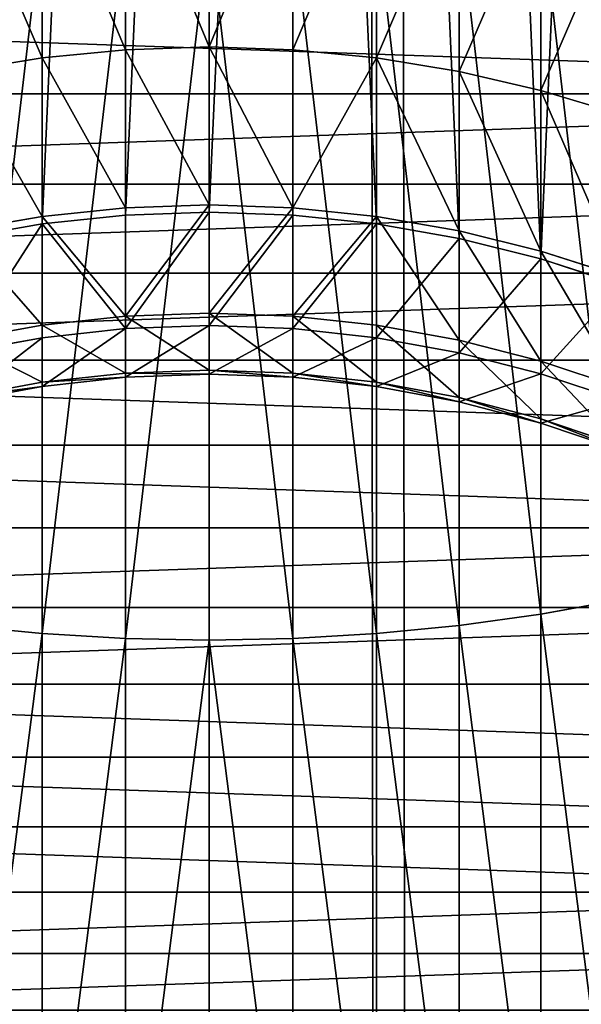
# Model space of a CAD drawing. Extents: x 219 to 498, y 110 to 382.
# Tile 442 of 656: x 349.2485 to 349.3027, y 116.2355 to 116.3305. Entities that reach past the tile are written whole.
import ezdxf

# ---------------------------------------------------------------- set-up
doc = ezdxf.new("R2010")
doc.units = 0
doc.header["$MEASUREMENT"] = 0
doc.layers.get('0').update_dxf_attribs({"color": 144, "linetype": 'CONTINUOUS'})
doc.layers.add('VOILE', color=134, linetype='CONTINUOUS')

# ---------------------------------------------------------------- blocks, each defined once
blk = doc.blocks.new('GROUPE_11')
at = {"color": 251}
mesh = blk.add_polyface(dxfattribs=at)
corners = [(0.25, 0, 4), (0, 4.134769, 4), (0, 0, 4), (0.25, 4.134769, 4)]
mesh.append_faces([[corners[k] for k in face] for face in [(0, 1, 2), (1, 0, 3)]], dxfattribs={"vtx0": -1, "color": 251})
mesh = blk.add_polyface(dxfattribs=at)
corners = [(0.25, 3.901127), (0, 2.104361), (0, 3.901127), (0.25, 2.104361)]
mesh.append_faces([[corners[k] for k in face] for face in [(0, 1, 2), (1, 0, 3)]], dxfattribs={"vtx0": -1, "color": 251})
blk = doc.blocks.new('GROUPE_9')
blk.add_blockref('GROUPE_11', (0, 0))
blk = doc.blocks.new('_____2')
for p, q in [((0.84495, 0.5669, 2.13349), (0.85254, 0.54077, 2.13324)), ((0.8534, 0.5669, 2.26004), (0.86094, 0.54077, 2.25902)), ((0.87588, 0.5669, 2.37082), (0.88322, 0.54077, 2.36882)), ((0.91291, 0.5669, 2.47764), (0.91991, 0.54077, 2.47467)), ((0.96381, 0.5669, 2.57857), (0.97036, 0.54077, 2.5747)), ((1.0277, 0.5669, 2.67183), (1.03367, 0.54077, 2.66713)), ((1.10343, 0.5669, 2.75577), (1.10872, 0.54077, 2.75031)), ((1.30024, 0.54077, 3.78143), (1.30202, 0.5669, 3.77403)), ((0.85254, 0.54077, 2.13324), (0.86094, 0.54077, 2.25902)), ((0.85254, 0.54077, 2.13324), (0.85847, 0.51422, 2.13304)), ((0.85254, 0.54077, 0.49377), (0.85254, 0.54077, 2.13324)), ((0.86094, 0.54077, 2.25902), (0.86684, 0.51422, 2.25823)), ((0.86094, 0.54077, 2.25902), (0.88322, 0.54077, 2.36882)), ((0.88322, 0.54077, 2.36882), (0.88896, 0.51422, 2.36725)), ((0.88322, 0.54077, 2.36882), (0.91991, 0.54077, 2.47467)), ((0.91991, 0.54077, 2.47467), (0.92539, 0.51422, 2.47235)), ((0.91991, 0.54077, 2.47467), (0.97036, 0.54077, 2.5747)), ((0.97036, 0.54077, 2.5747), (0.97548, 0.51422, 2.57167)), ((0.97036, 0.54077, 2.5747), (1.03367, 0.54077, 2.66713)), ((1.03367, 0.54077, 2.66713), (1.03835, 0.51422, 2.66345)), ((1.03367, 0.54077, 2.66713), (1.10872, 0.54077, 2.75031)), ((1.08628, 0.54077, 3.71456), (1.30024, 0.54077, 3.78143)), ((1.10872, 0.54077, 2.75031), (1.11286, 0.51422, 2.74604)), ((1.10872, 0.54077, 2.75031), (1.19417, 0.54077, 2.82276)), ((1.29885, 0.51422, 3.78721), (1.30024, 0.54077, 3.78143)), ((1.30024, 0.54077, 3.78143), (1.5212, 0.54077, 3.81923)), ((0.85847, 0.51422, 2.13304), (0.86273, 0.48735, 2.1329)), ((0.85847, 0.51422, 2.13304), (0.86684, 0.51422, 2.25823)), ((0.85847, 0.51422, 0.49377), (0.85847, 0.51422, 2.13304)), ((0.86684, 0.51422, 2.25823), (0.88896, 0.51422, 2.36725)), ((0.86684, 0.51422, 2.25823), (0.87106, 0.48735, 2.25767)), ((0.88896, 0.51422, 2.36725), (0.89307, 0.48735, 2.36612)), ((0.88896, 0.51422, 2.36725), (0.92539, 0.51422, 2.47235)), ((0.92539, 0.51422, 2.47235), (0.92932, 0.48735, 2.47069)), ((0.92539, 0.51422, 2.47235), (0.97548, 0.51422, 2.57167)), ((0.97548, 0.51422, 2.57167), (0.97915, 0.48735, 2.5695)), ((0.97548, 0.51422, 2.57167), (1.03835, 0.51422, 2.66345)), ((1.03835, 0.51422, 2.66345), (1.0417, 0.48735, 2.66081)), ((1.03835, 0.51422, 2.66345), (1.11286, 0.51422, 2.74604)), ((1.08413, 0.51422, 3.72011), (1.29885, 0.51422, 3.78721)), ((1.11286, 0.51422, 2.74604), (1.11583, 0.48735, 2.74297)), ((1.11286, 0.51422, 2.74604), (1.19771, 0.51422, 2.81798)), ((1.29785, 0.48735, 3.79136), (1.29885, 0.51422, 3.78721)), ((1.29885, 0.51422, 3.78721), (1.52059, 0.51422, 3.82514)), ((0.86273, 0.48735, 2.1329), (0.87106, 0.48735, 2.25767)), ((0.86273, 0.48735, 2.1329), (0.86529, 0.46026, 2.13282)), ((0.86273, 0.48735, 0.49377), (0.86273, 0.48735, 2.1329)), ((0.87106, 0.48735, 2.25767), (0.87361, 0.46026, 2.25732)), ((0.87106, 0.48735, 2.25767), (0.89307, 0.48735, 2.36612)), ((0.89307, 0.48735, 2.36612), (0.89555, 0.46026, 2.36545)), ((0.89307, 0.48735, 2.36612), (0.92932, 0.48735, 2.47069)), ((0.92932, 0.48735, 2.47069), (0.93168, 0.46026, 2.46969)), ((0.92932, 0.48735, 2.47069), (0.97915, 0.48735, 2.5695)), ((0.97915, 0.48735, 2.5695), (0.98136, 0.46026, 2.5682)), ((0.97915, 0.48735, 2.5695), (1.0417, 0.48735, 2.66081)), ((1.0417, 0.48735, 2.66081), (1.04371, 0.46026, 2.65922)), ((1.0417, 0.48735, 2.66081), (1.11583, 0.48735, 2.74297)), ((1.08259, 0.48735, 3.72409), (1.29785, 0.48735, 3.79136)), ((1.11583, 0.48735, 2.74297), (1.11762, 0.46026, 2.74113)), ((1.11583, 0.48735, 2.74297), (1.20024, 0.48735, 2.81455)), ((1.29725, 0.46026, 3.79385), (1.29785, 0.48735, 3.79136)), ((1.29785, 0.48735, 3.79136), (1.52015, 0.48735, 3.82939)), ((0.86529, 0.46026, 2.13282), (0.86614, 0.43307, 2.13279)), ((0.86529, 0.46026, 2.13282), (0.87361, 0.46026, 2.25732)), ((0.86529, 0.46026, 0.49377), (0.86529, 0.46026, 2.13282)), ((0.87361, 0.46026, 2.25732), (0.89555, 0.46026, 2.36545)), ((0.87361, 0.46026, 2.25732), (0.87446, 0.43307, 2.25721)), ((0.89555, 0.46026, 2.36545), (0.89637, 0.43307, 2.36522)), ((0.89555, 0.46026, 2.36545), (0.93168, 0.46026, 2.46969)), ((0.93168, 0.46026, 2.46969), (0.93247, 0.43307, 2.46936)), ((0.93168, 0.46026, 2.46969), (0.98136, 0.46026, 2.5682)), ((0.98136, 0.46026, 2.5682), (0.9821, 0.43307, 2.56776)), ((0.98136, 0.46026, 2.5682), (1.04371, 0.46026, 2.65922)), ((1.04371, 0.46026, 2.65922), (1.04438, 0.43307, 2.65869)), ((1.04371, 0.46026, 2.65922), (1.11762, 0.46026, 2.74113)), ((1.08166, 0.46026, 3.72648), (1.29725, 0.46026, 3.79385)), ((1.11762, 0.46026, 2.74113), (1.11821, 0.43307, 2.74052)), ((1.11762, 0.46026, 2.74113), (1.20177, 0.46026, 2.81248)), ((1.29705, 0.43307, 3.79469), (1.29725, 0.46026, 3.79385)), ((1.29725, 0.46026, 3.79385), (1.51989, 0.46026, 3.83194)), ((0.86614, 0.43307, 2.13279), (0.86529, 0.40588, 2.13282)), ((0.87446, 0.43307, 2.25721), (0.86614, 0.43307, 2.13279)), ((0.86614, 0.43307, 2.13279), (0.86614, 0.43307, 0.49377)), ((0.87446, 0.43307, 2.25721), (0.87361, 0.40588, 2.25732)), ((0.89637, 0.43307, 2.36522), (0.87446, 0.43307, 2.25721)), ((0.89637, 0.43307, 2.36522), (0.89555, 0.40588, 2.36545)), ((0.93247, 0.43307, 2.46936), (0.89637, 0.43307, 2.36522)), ((0.93247, 0.43307, 2.46936), (0.93168, 0.40588, 2.46969)), ((0.9821, 0.43307, 2.56776), (0.93247, 0.43307, 2.46936)), ((0.9821, 0.43307, 2.56776), (0.98136, 0.40588, 2.5682)), ((1.04438, 0.43307, 2.65869), (0.9821, 0.43307, 2.56776)), ((1.04438, 0.43307, 2.65869), (1.04371, 0.40588, 2.65922)), ((1.11821, 0.43307, 2.74052), (1.04438, 0.43307, 2.65869)), ((1.08136, 0.43307, 3.72728), (1.29705, 0.43307, 3.79469)), ((1.11821, 0.43307, 2.74052), (1.11762, 0.40588, 2.74113)), ((1.20228, 0.43307, 2.81179), (1.11821, 0.43307, 2.74052)), ((1.29725, 0.40588, 3.79385), (1.29705, 0.43307, 3.79469)), ((1.29705, 0.43307, 3.79469), (1.5198, 0.43307, 3.83279)), ((0.86529, 0.40588, 2.13282), (0.86273, 0.37879, 2.1329)), ((0.86529, 0.40588, 2.13282), (0.87361, 0.40588, 2.25732)), ((0.86529, 0.40588, 0.49377), (0.86529, 0.40588, 2.13282)), ((0.87361, 0.40588, 2.25732), (0.87106, 0.37879, 2.25767)), ((0.87361, 0.40588, 2.25732), (0.89555, 0.40588, 2.36545)), ((0.89555, 0.40588, 2.36545), (0.89307, 0.37879, 2.36612)), ((0.89555, 0.40588, 2.36545), (0.93168, 0.40588, 2.46969)), ((0.93168, 0.40588, 2.46969), (0.92932, 0.37879, 2.47069)), ((0.93168, 0.40588, 2.46969), (0.98136, 0.40588, 2.5682)), ((0.98136, 0.40588, 2.5682), (0.97915, 0.37879, 2.5695)), ((0.98136, 0.40588, 2.5682), (1.04371, 0.40588, 2.65922)), ((1.04371, 0.40588, 2.65922), (1.0417, 0.37879, 2.66081)), ((1.04371, 0.40588, 2.65922), (1.11762, 0.40588, 2.74113)), ((1.08166, 0.40588, 3.72648), (1.29725, 0.40588, 3.79385)), ((1.11762, 0.40588, 2.74113), (1.11583, 0.37879, 2.74297)), ((1.11762, 0.40588, 2.74113), (1.20177, 0.40588, 2.81248)), ((1.29785, 0.37879, 3.79136), (1.29725, 0.40588, 3.79385)), ((1.29725, 0.40588, 3.79385), (1.51989, 0.40588, 3.83194)), ((0.86273, 0.37879, 2.1329), (0.85847, 0.35192, 2.13304)), ((0.86273, 0.37879, 2.1329), (0.87106, 0.37879, 2.25767)), ((0.86273, 0.37879, 0.49377), (0.86273, 0.37879, 2.1329)), ((0.87106, 0.37879, 2.25767), (0.86684, 0.35192, 2.25823)), ((0.87106, 0.37879, 2.25767), (0.89307, 0.37879, 2.36612)), ((0.89307, 0.37879, 2.36612), (0.88896, 0.35192, 2.36725)), ((0.89307, 0.37879, 2.36612), (0.92932, 0.37879, 2.47069)), ((0.92932, 0.37879, 2.47069), (0.92539, 0.35192, 2.47235)), ((0.92932, 0.37879, 2.47069), (0.97915, 0.37879, 2.5695)), ((0.97915, 0.37879, 2.5695), (0.97548, 0.35192, 2.57167)), ((0.97915, 0.37879, 2.5695), (1.0417, 0.37879, 2.66081)), ((1.0417, 0.37879, 2.66081), (1.03835, 0.35192, 2.66345)), ((1.0417, 0.37879, 2.66081), (1.11583, 0.37879, 2.74297)), ((1.08259, 0.37879, 3.72409), (1.29785, 0.37879, 3.79136)), ((1.11583, 0.37879, 2.74297), (1.11286, 0.35192, 2.74604)), ((1.11583, 0.37879, 2.74297), (1.20024, 0.37879, 2.81455)), ((1.29885, 0.35192, 3.78721), (1.29785, 0.37879, 3.79136)), ((1.29785, 0.37879, 3.79136), (1.52015, 0.37879, 3.82939))]:
    blk.add_line(p, q)
mesh = blk.add_polyface()
corners = [(0.00085, 0.46026, 0.49377), (0.00085, 0.40588, 0.49377), (0, 0.43307, 0.49377), (0.00341, 0.48735, 0.49377), (0.00341, 0.37879, 0.49377), (0.00767, 0.51422, 0.49377), (0.00767, 0.35192, 0.49377), (0.01361, 0.54077, 0.49377), (0.01361, 0.32537, 0.49377), (0.0212, 0.29924, 0.49377), (0.0212, 0.5669, 0.49377), (0.03041, 0.27365, 0.49377), (0.03041, 0.59249, 0.49377), (0.04122, 0.24868, 0.49377), (0.04122, 0.61746, 0.49377), (0.05357, 0.22444, 0.49377), (0.05357, 0.6417, 0.49377), (0.06742, 0.20102, 0.49377), (0.06742, 0.66512, 0.49377), (0.08271, 0.68762, 0.49377), (0.08271, 0.17852, 0.49377), (0.09938, 0.70912, 0.49377), (0.09938, 0.15702, 0.49377), (0.11738, 0.72953, 0.49377), (0.11738, 0.13661, 0.49377), (0.13661, 0.11738, 0.49377), (0.13661, 0.74877, 0.49377), (0.15702, 0.09938, 0.49377), (0.15702, 0.76676, 0.49377), (0.17852, 0.08271, 0.49377), (0.17852, 0.78343, 0.49377), (0.20102, 0.79872, 0.49377), (0.20102, 0.06742, 0.49377), (0.22444, 0.81257, 0.49377), (0.22444, 0.05357, 0.49377), (0.24868, 0.04122, 0.49377), (0.24868, 0.82493, 0.49377), (0.27365, 0.03041, 0.49377), (0.27365, 0.83573, 0.49377), (0.29924, 0.84495, 0.49377), (0.29924, 0.0212, 0.49377), (0.32537, 0.85254, 0.49377), (0.32537, 0.01361, 0.49377), (0.35192, 0.85847, 0.49377), (0.35192, 0.00767, 0.49377), (0.37879, 0.00341, 0.49377), (0.37879, 0.86273, 0.49377), (0.40588, 0.86529, 0.49377), (0.40588, 0.00085, 0.49377), (0.43307, 0.86614, 0.49377), (0.43307, 0, 0.49377), (0.46026, 0.00085, 0.49377), (0.46026, 0.86529, 0.49377), (0.48735, 0.00341, 0.49377), (0.48735, 0.86273, 0.49377), (0.51422, 0.85847, 0.49377), (0.51422, 0.00767, 0.49377), (0.54077, 0.85254, 0.49377), (0.54077, 0.01361, 0.49377), (0.5669, 0.84495, 0.49377), (0.5669, 0.0212, 0.49377), (0.59249, 0.03041, 0.49377), (0.59249, 0.83573, 0.49377), (0.61746, 0.04122, 0.49377), (0.61746, 0.82493, 0.49377), (0.6417, 0.05357, 0.49377), (0.6417, 0.81257, 0.49377), (0.66512, 0.06742, 0.49377), (0.66512, 0.79872, 0.49377), (0.68762, 0.08271, 0.49377), (0.68762, 0.78343, 0.49377), (0.70912, 0.76676, 0.49377), (0.70912, 0.09938, 0.49377), (0.72953, 0.11738, 0.49377), (0.72953, 0.74877, 0.49377), (0.74877, 0.13661, 0.49377), (0.74877, 0.72953, 0.49377), (0.76676, 0.70912, 0.49377), (0.76676, 0.15702, 0.49377), (0.78343, 0.68762, 0.49377), (0.78343, 0.17852, 0.49377), (0.79872, 0.20102, 0.49377), (0.79872, 0.66512, 0.49377), (0.81257, 0.6417, 0.49377), (0.81257, 0.22444, 0.49377), (0.82493, 0.61746, 0.49377), (0.82493, 0.24868, 0.49377), (0.83573, 0.59249, 0.49377), (0.83573, 0.27365, 0.49377), (0.84495, 0.5669, 0.49377), (0.84495, 0.29924, 0.49377), (0.85254, 0.54077, 0.49377), (0.85254, 0.32537, 0.49377), (0.85847, 0.35192, 0.49377), (0.85847, 0.51422, 0.49377), (0.86273, 0.48735, 0.49377), (0.86273, 0.37879, 0.49377), (0.86529, 0.46026, 0.49377), (0.86529, 0.40588, 0.49377), (0.86614, 0.43307, 0.49377)]
mesh.append_faces([[corners[k] for k in face] for face in [(0, 1, 2), (98, 97, 99)]], dxfattribs={"vtx0": -1})
mesh.append_faces([[corners[k] for k in face] for face in [(1, 3, 4), (4, 5, 6), (6, 7, 8), (8, 7, 9), (9, 10, 11), (11, 12, 13), (13, 14, 15), (15, 16, 17), (17, 19, 20), (20, 21, 22), (22, 23, 24), (24, 23, 25), (25, 26, 27), (27, 28, 29), (29, 31, 32), (32, 33, 34), (34, 33, 35), (35, 36, 37), (37, 39, 40), (40, 41, 42), (42, 43, 44), (44, 43, 45), (45, 47, 48), (48, 49, 50), (50, 49, 51), (51, 52, 53), (53, 55, 56), (56, 57, 58), (58, 59, 60), (60, 59, 61), (61, 62, 63), (63, 64, 65), (65, 66, 67), (67, 68, 69), (69, 71, 72), (72, 71, 73), (73, 74, 75), (75, 77, 78), (78, 79, 80), (80, 79, 81), (81, 83, 84), (84, 85, 86), (86, 87, 88), (88, 89, 90), (90, 91, 92), (92, 91, 93), (93, 95, 96), (96, 97, 98)]], dxfattribs={"vtx0": -1, "vtx1": -1})
mesh.append_faces([[corners[k] for k in face] for face in [(1, 0, 3), (4, 3, 5), (6, 5, 7), (9, 7, 10), (11, 10, 12), (13, 12, 14), (15, 14, 16), (17, 16, 18), (17, 18, 19), (20, 19, 21), (22, 21, 23), (25, 23, 26), (27, 26, 28), (29, 28, 30), (29, 30, 31), (32, 31, 33), (35, 33, 36), (37, 36, 38), (37, 38, 39), (40, 39, 41), (42, 41, 43), (45, 43, 46), (45, 46, 47), (48, 47, 49), (51, 49, 52), (53, 52, 54), (53, 54, 55), (56, 55, 57), (58, 57, 59), (61, 59, 62), (63, 62, 64), (65, 64, 66), (67, 66, 68), (69, 68, 70), (69, 70, 71), (73, 71, 74), (75, 74, 76), (75, 76, 77), (78, 77, 79), (81, 79, 82), (81, 82, 83), (84, 83, 85), (86, 85, 87), (88, 87, 89), (90, 89, 91), (93, 91, 94), (93, 94, 95), (96, 95, 97)]], dxfattribs={"vtx0": -1, "vtx2": -1})
mesh = blk.add_polyface()
corners = [(0.84495, 0.5669, 2.13349), (0.86094, 0.54077, 2.25902), (0.85254, 0.54077, 2.13324), (0.8534, 0.5669, 2.26004)]
mesh.append_faces([[corners[k] for k in face] for face in [(0, 1, 2), (1, 0, 3)]], dxfattribs={"vtx0": -1})
mesh = blk.add_polyface()
corners = [(0.84495, 0.5669, 0.49377), (0.85254, 0.54077, 2.13324), (0.85254, 0.54077, 0.49377), (0.84495, 0.5669, 2.13349)]
mesh.append_faces([[corners[k] for k in face] for face in [(0, 1, 2), (1, 0, 3)]], dxfattribs={"vtx0": -1})
mesh = blk.add_polyface()
corners = [(0.8534, 0.5669, 2.26004), (0.88322, 0.54077, 2.36882), (0.86094, 0.54077, 2.25902), (0.87588, 0.5669, 2.37082)]
mesh.append_faces([[corners[k] for k in face] for face in [(0, 1, 2), (1, 0, 3)]], dxfattribs={"vtx0": -1})
mesh = blk.add_polyface()
corners = [(0.87588, 0.5669, 2.37082), (0.91991, 0.54077, 2.47467), (0.88322, 0.54077, 2.36882), (0.91291, 0.5669, 2.47764)]
mesh.append_faces([[corners[k] for k in face] for face in [(0, 1, 2), (1, 0, 3)]], dxfattribs={"vtx0": -1})
mesh = blk.add_polyface()
corners = [(0.91291, 0.5669, 2.47764), (0.97036, 0.54077, 2.5747), (0.91991, 0.54077, 2.47467), (0.96381, 0.5669, 2.57857)]
mesh.append_faces([[corners[k] for k in face] for face in [(0, 1, 2), (1, 0, 3)]], dxfattribs={"vtx0": -1})
mesh = blk.add_polyface()
corners = [(0.96381, 0.5669, 2.57857), (1.03367, 0.54077, 2.66713), (0.97036, 0.54077, 2.5747), (1.0277, 0.5669, 2.67183)]
mesh.append_faces([[corners[k] for k in face] for face in [(0, 1, 2), (1, 0, 3)]], dxfattribs={"vtx0": -1})
mesh = blk.add_polyface()
corners = [(1.0277, 0.5669, 2.67183), (1.10872, 0.54077, 2.75031), (1.03367, 0.54077, 2.66713), (1.10343, 0.5669, 2.75577)]
mesh.append_faces([[corners[k] for k in face] for face in [(0, 1, 2), (1, 0, 3)]], dxfattribs={"vtx0": -1})
mesh = blk.add_polyface()
corners = [(1.30024, 0.54077, 3.78143), (1.08903, 0.5669, 3.70747), (1.08628, 0.54077, 3.71456), (1.30202, 0.5669, 3.77403)]
mesh.append_faces([[corners[k] for k in face] for face in [(0, 1, 2), (1, 0, 3)]], dxfattribs={"vtx0": -1})
mesh = blk.add_polyface()
corners = [(1.18965, 0.5669, 2.82888), (1.10872, 0.54077, 2.75031), (1.10343, 0.5669, 2.75577), (1.19417, 0.54077, 2.82276)]
mesh.append_faces([[corners[k] for k in face] for face in [(0, 1, 2), (1, 0, 3)]], dxfattribs={"vtx0": -1})
mesh = blk.add_polyface()
corners = [(1.5212, 0.54077, 3.81923), (1.30202, 0.5669, 3.77403), (1.30024, 0.54077, 3.78143), (1.52198, 0.5669, 3.81166)]
mesh.append_faces([[corners[k] for k in face] for face in [(0, 1, 2), (1, 0, 3)]], dxfattribs={"vtx0": -1})
mesh = blk.add_polyface()
corners = [(0.85254, 0.54077, 2.13324), (0.86684, 0.51422, 2.25823), (0.85847, 0.51422, 2.13304), (0.86094, 0.54077, 2.25902)]
mesh.append_faces([[corners[k] for k in face] for face in [(0, 1, 2), (1, 0, 3)]], dxfattribs={"vtx0": -1})
mesh = blk.add_polyface()
corners = [(0.85847, 0.51422, 0.49377), (0.85254, 0.54077, 2.13324), (0.85847, 0.51422, 2.13304), (0.85254, 0.54077, 0.49377)]
mesh.append_faces([[corners[k] for k in face] for face in [(0, 1, 2), (1, 0, 3)]], dxfattribs={"vtx0": -1})
mesh = blk.add_polyface()
corners = [(0.86094, 0.54077, 2.25902), (0.88896, 0.51422, 2.36725), (0.86684, 0.51422, 2.25823), (0.88322, 0.54077, 2.36882)]
mesh.append_faces([[corners[k] for k in face] for face in [(0, 1, 2), (1, 0, 3)]], dxfattribs={"vtx0": -1})
mesh = blk.add_polyface()
corners = [(0.88322, 0.54077, 2.36882), (0.92539, 0.51422, 2.47235), (0.88896, 0.51422, 2.36725), (0.91991, 0.54077, 2.47467)]
mesh.append_faces([[corners[k] for k in face] for face in [(0, 1, 2), (1, 0, 3)]], dxfattribs={"vtx0": -1})
mesh = blk.add_polyface()
corners = [(0.91991, 0.54077, 2.47467), (0.97548, 0.51422, 2.57167), (0.92539, 0.51422, 2.47235), (0.97036, 0.54077, 2.5747)]
mesh.append_faces([[corners[k] for k in face] for face in [(0, 1, 2), (1, 0, 3)]], dxfattribs={"vtx0": -1})
mesh = blk.add_polyface()
corners = [(0.97036, 0.54077, 2.5747), (1.03835, 0.51422, 2.66345), (0.97548, 0.51422, 2.57167), (1.03367, 0.54077, 2.66713)]
mesh.append_faces([[corners[k] for k in face] for face in [(0, 1, 2), (1, 0, 3)]], dxfattribs={"vtx0": -1})
mesh = blk.add_polyface()
corners = [(1.03367, 0.54077, 2.66713), (1.11286, 0.51422, 2.74604), (1.03835, 0.51422, 2.66345), (1.10872, 0.54077, 2.75031)]
mesh.append_faces([[corners[k] for k in face] for face in [(0, 1, 2), (1, 0, 3)]], dxfattribs={"vtx0": -1})
mesh = blk.add_polyface()
corners = [(1.29885, 0.51422, 3.78721), (1.08628, 0.54077, 3.71456), (1.08413, 0.51422, 3.72011), (1.30024, 0.54077, 3.78143)]
mesh.append_faces([[corners[k] for k in face] for face in [(0, 1, 2), (1, 0, 3)]], dxfattribs={"vtx0": -1})
mesh = blk.add_polyface()
corners = [(1.19417, 0.54077, 2.82276), (1.11286, 0.51422, 2.74604), (1.10872, 0.54077, 2.75031), (1.19771, 0.51422, 2.81798)]
mesh.append_faces([[corners[k] for k in face] for face in [(0, 1, 2), (1, 0, 3)]], dxfattribs={"vtx0": -1})
mesh = blk.add_polyface()
corners = [(1.52059, 0.51422, 3.82514), (1.30024, 0.54077, 3.78143), (1.29885, 0.51422, 3.78721), (1.5212, 0.54077, 3.81923)]
mesh.append_faces([[corners[k] for k in face] for face in [(0, 1, 2), (1, 0, 3)]], dxfattribs={"vtx0": -1})
mesh = blk.add_polyface()
corners = [(0.85847, 0.51422, 2.13304), (0.87106, 0.48735, 2.25767), (0.86273, 0.48735, 2.1329), (0.86684, 0.51422, 2.25823)]
mesh.append_faces([[corners[k] for k in face] for face in [(0, 1, 2), (1, 0, 3)]], dxfattribs={"vtx0": -1})
mesh = blk.add_polyface()
corners = [(0.86273, 0.48735, 0.49377), (0.85847, 0.51422, 2.13304), (0.86273, 0.48735, 2.1329), (0.85847, 0.51422, 0.49377)]
mesh.append_faces([[corners[k] for k in face] for face in [(0, 1, 2), (1, 0, 3)]], dxfattribs={"vtx0": -1})
mesh = blk.add_polyface()
corners = [(0.86684, 0.51422, 2.25823), (0.89307, 0.48735, 2.36612), (0.87106, 0.48735, 2.25767), (0.88896, 0.51422, 2.36725)]
mesh.append_faces([[corners[k] for k in face] for face in [(0, 1, 2), (1, 0, 3)]], dxfattribs={"vtx0": -1})
mesh = blk.add_polyface()
corners = [(0.88896, 0.51422, 2.36725), (0.92932, 0.48735, 2.47069), (0.89307, 0.48735, 2.36612), (0.92539, 0.51422, 2.47235)]
mesh.append_faces([[corners[k] for k in face] for face in [(0, 1, 2), (1, 0, 3)]], dxfattribs={"vtx0": -1})
mesh = blk.add_polyface()
corners = [(0.92539, 0.51422, 2.47235), (0.97915, 0.48735, 2.5695), (0.92932, 0.48735, 2.47069), (0.97548, 0.51422, 2.57167)]
mesh.append_faces([[corners[k] for k in face] for face in [(0, 1, 2), (1, 0, 3)]], dxfattribs={"vtx0": -1})
mesh = blk.add_polyface()
corners = [(0.97548, 0.51422, 2.57167), (1.0417, 0.48735, 2.66081), (0.97915, 0.48735, 2.5695), (1.03835, 0.51422, 2.66345)]
mesh.append_faces([[corners[k] for k in face] for face in [(0, 1, 2), (1, 0, 3)]], dxfattribs={"vtx0": -1})
mesh = blk.add_polyface()
corners = [(1.03835, 0.51422, 2.66345), (1.11583, 0.48735, 2.74297), (1.0417, 0.48735, 2.66081), (1.11286, 0.51422, 2.74604)]
mesh.append_faces([[corners[k] for k in face] for face in [(0, 1, 2), (1, 0, 3)]], dxfattribs={"vtx0": -1})
mesh = blk.add_polyface()
corners = [(1.29785, 0.48735, 3.79136), (1.08413, 0.51422, 3.72011), (1.08259, 0.48735, 3.72409), (1.29885, 0.51422, 3.78721)]
mesh.append_faces([[corners[k] for k in face] for face in [(0, 1, 2), (1, 0, 3)]], dxfattribs={"vtx0": -1})
mesh = blk.add_polyface()
corners = [(1.19771, 0.51422, 2.81798), (1.11583, 0.48735, 2.74297), (1.11286, 0.51422, 2.74604), (1.20024, 0.48735, 2.81455)]
mesh.append_faces([[corners[k] for k in face] for face in [(0, 1, 2), (1, 0, 3)]], dxfattribs={"vtx0": -1})
mesh = blk.add_polyface()
corners = [(1.52015, 0.48735, 3.82939), (1.29885, 0.51422, 3.78721), (1.29785, 0.48735, 3.79136), (1.52059, 0.51422, 3.82514)]
mesh.append_faces([[corners[k] for k in face] for face in [(0, 1, 2), (1, 0, 3)]], dxfattribs={"vtx0": -1})
mesh = blk.add_polyface()
corners = [(0.86273, 0.48735, 2.1329), (0.87361, 0.46026, 2.25732), (0.86529, 0.46026, 2.13282), (0.87106, 0.48735, 2.25767)]
mesh.append_faces([[corners[k] for k in face] for face in [(0, 1, 2), (1, 0, 3)]], dxfattribs={"vtx0": -1})
mesh = blk.add_polyface()
corners = [(0.86529, 0.46026, 0.49377), (0.86273, 0.48735, 2.1329), (0.86529, 0.46026, 2.13282), (0.86273, 0.48735, 0.49377)]
mesh.append_faces([[corners[k] for k in face] for face in [(0, 1, 2), (1, 0, 3)]], dxfattribs={"vtx0": -1})
mesh = blk.add_polyface()
corners = [(0.87106, 0.48735, 2.25767), (0.89555, 0.46026, 2.36545), (0.87361, 0.46026, 2.25732), (0.89307, 0.48735, 2.36612)]
mesh.append_faces([[corners[k] for k in face] for face in [(0, 1, 2), (1, 0, 3)]], dxfattribs={"vtx0": -1})
mesh = blk.add_polyface()
corners = [(0.89307, 0.48735, 2.36612), (0.93168, 0.46026, 2.46969), (0.89555, 0.46026, 2.36545), (0.92932, 0.48735, 2.47069)]
mesh.append_faces([[corners[k] for k in face] for face in [(0, 1, 2), (1, 0, 3)]], dxfattribs={"vtx0": -1})
mesh = blk.add_polyface()
corners = [(0.92932, 0.48735, 2.47069), (0.98136, 0.46026, 2.5682), (0.93168, 0.46026, 2.46969), (0.97915, 0.48735, 2.5695)]
mesh.append_faces([[corners[k] for k in face] for face in [(0, 1, 2), (1, 0, 3)]], dxfattribs={"vtx0": -1})
mesh = blk.add_polyface()
corners = [(0.98136, 0.46026, 2.5682), (1.0417, 0.48735, 2.66081), (1.04371, 0.46026, 2.65922), (0.97915, 0.48735, 2.5695)]
mesh.append_faces([[corners[k] for k in face] for face in [(0, 1, 2), (1, 0, 3)]], dxfattribs={"vtx0": -1})
mesh = blk.add_polyface()
corners = [(1.04371, 0.46026, 2.65922), (1.11583, 0.48735, 2.74297), (1.11762, 0.46026, 2.74113), (1.0417, 0.48735, 2.66081)]
mesh.append_faces([[corners[k] for k in face] for face in [(0, 1, 2), (1, 0, 3)]], dxfattribs={"vtx0": -1})
mesh = blk.add_polyface()
corners = [(1.29725, 0.46026, 3.79385), (1.08259, 0.48735, 3.72409), (1.08166, 0.46026, 3.72648), (1.29785, 0.48735, 3.79136)]
mesh.append_faces([[corners[k] for k in face] for face in [(0, 1, 2), (1, 0, 3)]], dxfattribs={"vtx0": -1})
mesh = blk.add_polyface()
corners = [(1.20024, 0.48735, 2.81455), (1.11762, 0.46026, 2.74113), (1.11583, 0.48735, 2.74297), (1.20177, 0.46026, 2.81248)]
mesh.append_faces([[corners[k] for k in face] for face in [(0, 1, 2), (1, 0, 3)]], dxfattribs={"vtx0": -1})
mesh = blk.add_polyface()
corners = [(1.51989, 0.46026, 3.83194), (1.29785, 0.48735, 3.79136), (1.29725, 0.46026, 3.79385), (1.52015, 0.48735, 3.82939)]
mesh.append_faces([[corners[k] for k in face] for face in [(0, 1, 2), (1, 0, 3)]], dxfattribs={"vtx0": -1})
mesh = blk.add_polyface()
corners = [(0.86529, 0.46026, 2.13282), (0.87446, 0.43307, 2.25721), (0.86614, 0.43307, 2.13279), (0.87361, 0.46026, 2.25732)]
mesh.append_faces([[corners[k] for k in face] for face in [(0, 1, 2), (1, 0, 3)]], dxfattribs={"vtx0": -1})
mesh = blk.add_polyface()
corners = [(0.86529, 0.46026, 0.49377), (0.86614, 0.43307, 2.13279), (0.86614, 0.43307, 0.49377), (0.86529, 0.46026, 2.13282)]
mesh.append_faces([[corners[k] for k in face] for face in [(0, 1, 2), (1, 0, 3)]], dxfattribs={"vtx0": -1})
mesh = blk.add_polyface()
corners = [(0.87361, 0.46026, 2.25732), (0.89637, 0.43307, 2.36522), (0.87446, 0.43307, 2.25721), (0.89555, 0.46026, 2.36545)]
mesh.append_faces([[corners[k] for k in face] for face in [(0, 1, 2), (1, 0, 3)]], dxfattribs={"vtx0": -1})
mesh = blk.add_polyface()
corners = [(0.89555, 0.46026, 2.36545), (0.93247, 0.43307, 2.46936), (0.89637, 0.43307, 2.36522), (0.93168, 0.46026, 2.46969)]
mesh.append_faces([[corners[k] for k in face] for face in [(0, 1, 2), (1, 0, 3)]], dxfattribs={"vtx0": -1})
mesh = blk.add_polyface()
corners = [(0.93168, 0.46026, 2.46969), (0.9821, 0.43307, 2.56776), (0.93247, 0.43307, 2.46936), (0.98136, 0.46026, 2.5682)]
mesh.append_faces([[corners[k] for k in face] for face in [(0, 1, 2), (1, 0, 3)]], dxfattribs={"vtx0": -1})
mesh = blk.add_polyface()
corners = [(0.9821, 0.43307, 2.56776), (1.04371, 0.46026, 2.65922), (1.04438, 0.43307, 2.65869), (0.98136, 0.46026, 2.5682)]
mesh.append_faces([[corners[k] for k in face] for face in [(0, 1, 2), (1, 0, 3)]], dxfattribs={"vtx0": -1})
mesh = blk.add_polyface()
corners = [(1.04371, 0.46026, 2.65922), (1.11821, 0.43307, 2.74052), (1.04438, 0.43307, 2.65869), (1.11762, 0.46026, 2.74113)]
mesh.append_faces([[corners[k] for k in face] for face in [(0, 1, 2), (1, 0, 3)]], dxfattribs={"vtx0": -1})
mesh = blk.add_polyface()
corners = [(1.29705, 0.43307, 3.79469), (1.08166, 0.46026, 3.72648), (1.08136, 0.43307, 3.72728), (1.29725, 0.46026, 3.79385)]
mesh.append_faces([[corners[k] for k in face] for face in [(0, 1, 2), (1, 0, 3)]], dxfattribs={"vtx0": -1})
mesh = blk.add_polyface()
corners = [(1.20177, 0.46026, 2.81248), (1.11821, 0.43307, 2.74052), (1.11762, 0.46026, 2.74113), (1.20228, 0.43307, 2.81179)]
mesh.append_faces([[corners[k] for k in face] for face in [(0, 1, 2), (1, 0, 3)]], dxfattribs={"vtx0": -1})
mesh = blk.add_polyface()
corners = [(1.5198, 0.43307, 3.83279), (1.29725, 0.46026, 3.79385), (1.29705, 0.43307, 3.79469), (1.51989, 0.46026, 3.83194)]
mesh.append_faces([[corners[k] for k in face] for face in [(0, 1, 2), (1, 0, 3)]], dxfattribs={"vtx0": -1})
mesh = blk.add_polyface()
corners = [(0.86614, 0.43307, 2.13279), (0.87361, 0.40588, 2.25732), (0.86529, 0.40588, 2.13282), (0.87446, 0.43307, 2.25721)]
mesh.append_faces([[corners[k] for k in face] for face in [(0, 1, 2), (1, 0, 3)]], dxfattribs={"vtx0": -1})
mesh = blk.add_polyface()
corners = [(0.86614, 0.43307, 0.49377), (0.86529, 0.40588, 2.13282), (0.86529, 0.40588, 0.49377), (0.86614, 0.43307, 2.13279)]
mesh.append_faces([[corners[k] for k in face] for face in [(0, 1, 2), (1, 0, 3)]], dxfattribs={"vtx0": -1})
mesh = blk.add_polyface()
corners = [(0.87446, 0.43307, 2.25721), (0.89555, 0.40588, 2.36545), (0.87361, 0.40588, 2.25732), (0.89637, 0.43307, 2.36522)]
mesh.append_faces([[corners[k] for k in face] for face in [(0, 1, 2), (1, 0, 3)]], dxfattribs={"vtx0": -1})
mesh = blk.add_polyface()
corners = [(0.89637, 0.43307, 2.36522), (0.93168, 0.40588, 2.46969), (0.89555, 0.40588, 2.36545), (0.93247, 0.43307, 2.46936)]
mesh.append_faces([[corners[k] for k in face] for face in [(0, 1, 2), (1, 0, 3)]], dxfattribs={"vtx0": -1})
mesh = blk.add_polyface()
corners = [(0.93247, 0.43307, 2.46936), (0.98136, 0.40588, 2.5682), (0.93168, 0.40588, 2.46969), (0.9821, 0.43307, 2.56776)]
mesh.append_faces([[corners[k] for k in face] for face in [(0, 1, 2), (1, 0, 3)]], dxfattribs={"vtx0": -1})
mesh = blk.add_polyface()
corners = [(0.98136, 0.40588, 2.5682), (1.04438, 0.43307, 2.65869), (1.04371, 0.40588, 2.65922), (0.9821, 0.43307, 2.56776)]
mesh.append_faces([[corners[k] for k in face] for face in [(0, 1, 2), (1, 0, 3)]], dxfattribs={"vtx0": -1})
mesh = blk.add_polyface()
corners = [(1.04438, 0.43307, 2.65869), (1.11762, 0.40588, 2.74113), (1.04371, 0.40588, 2.65922), (1.11821, 0.43307, 2.74052)]
mesh.append_faces([[corners[k] for k in face] for face in [(0, 1, 2), (1, 0, 3)]], dxfattribs={"vtx0": -1})
mesh = blk.add_polyface()
corners = [(1.08166, 0.40588, 3.72648), (1.29705, 0.43307, 3.79469), (1.08136, 0.43307, 3.72728), (1.29725, 0.40588, 3.79385)]
mesh.append_faces([[corners[k] for k in face] for face in [(0, 1, 2), (1, 0, 3)]], dxfattribs={"vtx0": -1})
mesh = blk.add_polyface()
corners = [(1.11821, 0.43307, 2.74052), (1.20177, 0.40588, 2.81248), (1.11762, 0.40588, 2.74113), (1.20228, 0.43307, 2.81179)]
mesh.append_faces([[corners[k] for k in face] for face in [(0, 1, 2), (1, 0, 3)]], dxfattribs={"vtx0": -1})
mesh = blk.add_polyface()
corners = [(1.29725, 0.40588, 3.79385), (1.5198, 0.43307, 3.83279), (1.29705, 0.43307, 3.79469), (1.51989, 0.40588, 3.83194)]
mesh.append_faces([[corners[k] for k in face] for face in [(0, 1, 2), (1, 0, 3)]], dxfattribs={"vtx0": -1})
mesh = blk.add_polyface()
corners = [(0.86273, 0.37879, 2.1329), (0.87361, 0.40588, 2.25732), (0.87106, 0.37879, 2.25767), (0.86529, 0.40588, 2.13282)]
mesh.append_faces([[corners[k] for k in face] for face in [(0, 1, 2), (1, 0, 3)]], dxfattribs={"vtx0": -1})
mesh = blk.add_polyface()
corners = [(0.86529, 0.40588, 0.49377), (0.86273, 0.37879, 2.1329), (0.86273, 0.37879, 0.49377), (0.86529, 0.40588, 2.13282)]
mesh.append_faces([[corners[k] for k in face] for face in [(0, 1, 2), (1, 0, 3)]], dxfattribs={"vtx0": -1})
mesh = blk.add_polyface()
corners = [(0.87361, 0.40588, 2.25732), (0.89307, 0.37879, 2.36612), (0.87106, 0.37879, 2.25767), (0.89555, 0.40588, 2.36545)]
mesh.append_faces([[corners[k] for k in face] for face in [(0, 1, 2), (1, 0, 3)]], dxfattribs={"vtx0": -1})
mesh = blk.add_polyface()
corners = [(0.89555, 0.40588, 2.36545), (0.92932, 0.37879, 2.47069), (0.89307, 0.37879, 2.36612), (0.93168, 0.40588, 2.46969)]
mesh.append_faces([[corners[k] for k in face] for face in [(0, 1, 2), (1, 0, 3)]], dxfattribs={"vtx0": -1})
mesh = blk.add_polyface()
corners = [(0.93168, 0.40588, 2.46969), (0.97915, 0.37879, 2.5695), (0.92932, 0.37879, 2.47069), (0.98136, 0.40588, 2.5682)]
mesh.append_faces([[corners[k] for k in face] for face in [(0, 1, 2), (1, 0, 3)]], dxfattribs={"vtx0": -1})
mesh = blk.add_polyface()
corners = [(0.98136, 0.40588, 2.5682), (1.0417, 0.37879, 2.66081), (0.97915, 0.37879, 2.5695), (1.04371, 0.40588, 2.65922)]
mesh.append_faces([[corners[k] for k in face] for face in [(0, 1, 2), (1, 0, 3)]], dxfattribs={"vtx0": -1})
mesh = blk.add_polyface()
corners = [(1.04371, 0.40588, 2.65922), (1.11583, 0.37879, 2.74297), (1.0417, 0.37879, 2.66081), (1.11762, 0.40588, 2.74113)]
mesh.append_faces([[corners[k] for k in face] for face in [(0, 1, 2), (1, 0, 3)]], dxfattribs={"vtx0": -1})
mesh = blk.add_polyface()
corners = [(1.08259, 0.37879, 3.72409), (1.29725, 0.40588, 3.79385), (1.08166, 0.40588, 3.72648), (1.29785, 0.37879, 3.79136)]
mesh.append_faces([[corners[k] for k in face] for face in [(0, 1, 2), (1, 0, 3)]], dxfattribs={"vtx0": -1})
mesh = blk.add_polyface()
corners = [(1.11762, 0.40588, 2.74113), (1.20024, 0.37879, 2.81455), (1.11583, 0.37879, 2.74297), (1.20177, 0.40588, 2.81248)]
mesh.append_faces([[corners[k] for k in face] for face in [(0, 1, 2), (1, 0, 3)]], dxfattribs={"vtx0": -1})
mesh = blk.add_polyface()
corners = [(1.29785, 0.37879, 3.79136), (1.51989, 0.40588, 3.83194), (1.29725, 0.40588, 3.79385), (1.52015, 0.37879, 3.82939)]
mesh.append_faces([[corners[k] for k in face] for face in [(0, 1, 2), (1, 0, 3)]], dxfattribs={"vtx0": -1})
mesh = blk.add_polyface()
corners = [(0.86273, 0.37879, 2.1329), (0.86684, 0.35192, 2.25823), (0.85847, 0.35192, 2.13304), (0.87106, 0.37879, 2.25767)]
mesh.append_faces([[corners[k] for k in face] for face in [(0, 1, 2), (1, 0, 3)]], dxfattribs={"vtx0": -1})
mesh = blk.add_polyface()
corners = [(0.86273, 0.37879, 0.49377), (0.85847, 0.35192, 2.13304), (0.85847, 0.35192, 0.49377), (0.86273, 0.37879, 2.1329)]
mesh.append_faces([[corners[k] for k in face] for face in [(0, 1, 2), (1, 0, 3)]], dxfattribs={"vtx0": -1})
mesh = blk.add_polyface()
corners = [(0.87106, 0.37879, 2.25767), (0.88896, 0.35192, 2.36725), (0.86684, 0.35192, 2.25823), (0.89307, 0.37879, 2.36612)]
mesh.append_faces([[corners[k] for k in face] for face in [(0, 1, 2), (1, 0, 3)]], dxfattribs={"vtx0": -1})
mesh = blk.add_polyface()
corners = [(0.89307, 0.37879, 2.36612), (0.92539, 0.35192, 2.47235), (0.88896, 0.35192, 2.36725), (0.92932, 0.37879, 2.47069)]
mesh.append_faces([[corners[k] for k in face] for face in [(0, 1, 2), (1, 0, 3)]], dxfattribs={"vtx0": -1})
mesh = blk.add_polyface()
corners = [(0.92932, 0.37879, 2.47069), (0.97548, 0.35192, 2.57167), (0.92539, 0.35192, 2.47235), (0.97915, 0.37879, 2.5695)]
mesh.append_faces([[corners[k] for k in face] for face in [(0, 1, 2), (1, 0, 3)]], dxfattribs={"vtx0": -1})
mesh = blk.add_polyface()
corners = [(0.97915, 0.37879, 2.5695), (1.03835, 0.35192, 2.66345), (0.97548, 0.35192, 2.57167), (1.0417, 0.37879, 2.66081)]
mesh.append_faces([[corners[k] for k in face] for face in [(0, 1, 2), (1, 0, 3)]], dxfattribs={"vtx0": -1})
mesh = blk.add_polyface()
corners = [(1.0417, 0.37879, 2.66081), (1.11286, 0.35192, 2.74604), (1.03835, 0.35192, 2.66345), (1.11583, 0.37879, 2.74297)]
mesh.append_faces([[corners[k] for k in face] for face in [(0, 1, 2), (1, 0, 3)]], dxfattribs={"vtx0": -1})
mesh = blk.add_polyface()
corners = [(1.08413, 0.35192, 3.72011), (1.29785, 0.37879, 3.79136), (1.08259, 0.37879, 3.72409), (1.29885, 0.35192, 3.78721)]
mesh.append_faces([[corners[k] for k in face] for face in [(0, 1, 2), (1, 0, 3)]], dxfattribs={"vtx0": -1})
mesh = blk.add_polyface()
corners = [(1.11583, 0.37879, 2.74297), (1.19771, 0.35192, 2.81798), (1.11286, 0.35192, 2.74604), (1.20024, 0.37879, 2.81455)]
mesh.append_faces([[corners[k] for k in face] for face in [(0, 1, 2), (1, 0, 3)]], dxfattribs={"vtx0": -1})
mesh = blk.add_polyface()
corners = [(1.29885, 0.35192, 3.78721), (1.52015, 0.37879, 3.82939), (1.29785, 0.37879, 3.79136), (1.52059, 0.35192, 3.82514)]
mesh.append_faces([[corners[k] for k in face] for face in [(0, 1, 2), (1, 0, 3)]], dxfattribs={"vtx0": -1})
blk = doc.blocks.new('GROUPE_12')
at = {"extrusion": (0, 0.262189, 0.965016), "rotation": 180}
blk.add_blockref('GROUPE_9', (-0.005791, 1.574149, 1.793829), dxfattribs=at)
at = {"color": 251, "extrusion": (9.16088e-26, -0.258819, -0.965926), "xscale": 0.3399999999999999, "yscale": 0.2973613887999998, "zscale": 0.425, "rotation": 269.9999999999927}
blk.add_blockref('_____2', (0, -0.780872, -2.019442), dxfattribs=at)
blk = doc.blocks.new('GROUPE_21')
at = {"color": 251}
for p, q in [((1.354248, 11.277167, 2.885851), (1.365782, 0.620815)), ((1.351849, 10.682712, 5.185414), (1.363412, 0, 2.292424))]:
    blk.add_line(p, q, dxfattribs=at)
mesh = blk.add_polyface(dxfattribs=at)
corners = [(1.354248, 11.277167, 2.885851), (1.13409, 0.614677, 0.021738), (1.122555, 11.271283, 2.907657), (1.365782, 0.620815)]
mesh.append_faces([[corners[k] for k in face] for face in [(0, 1, 2), (1, 0, 3)]], dxfattribs={"vtx0": -1, "color": 251})
mesh = blk.add_polyface(dxfattribs=at)
corners = [(1.585894, 11.271628, 2.90823), (1.365782, 0.620815), (1.354248, 11.277167, 2.885851), (1.597429, 0.615024, 0.022311)]
mesh.append_faces([[corners[k] for k in face] for face in [(0, 1, 2), (1, 0, 3)]], dxfattribs={"vtx0": -1, "color": 251})
mesh = blk.add_polyface(dxfattribs=at)
corners = [(1.363412, 0, 2.292424), (1.583541, 10.688596, 5.163607), (1.351849, 10.682712, 5.185414), (1.595104, 0.006138, 2.270686)]
mesh.append_faces([[corners[k] for k in face] for face in [(0, 1, 2), (1, 0, 3)]], dxfattribs={"vtx0": -1, "color": 251})
mesh = blk.add_polyface(dxfattribs=at)
corners = [(1.131765, 0.005791, 2.270114), (1.351849, 10.682712, 5.185414), (1.120202, 10.688251, 5.163035), (1.363412, 0, 2.292424)]
mesh.append_faces([[corners[k] for k in face] for face in [(0, 1, 2), (1, 0, 3)]], dxfattribs={"vtx0": -1, "color": 251})
blk = doc.blocks.new('GROUPE_10')
at = {"zscale": -1, "rotation": 360}
blk.add_blockref('GROUPE_21', (125.165742, 0, 43.240815), dxfattribs=at)
blk.add_blockref('GROUPE_12', (126.382873, 0.31209, 35.880572))
blk = doc.blocks.new('GROUP_35')
at = {"layer": 'VOILE'}
blk.add_blockref('GROUPE_10', (0, 0.277752, -0.43169), dxfattribs=at)

msp = doc.modelspace()

# ---------------------------------------------------------------- block references
msp.add_blockref('GROUP_35', (222.755127, 114.395259, 147.878627))

doc.saveas('drawing.dxf')
